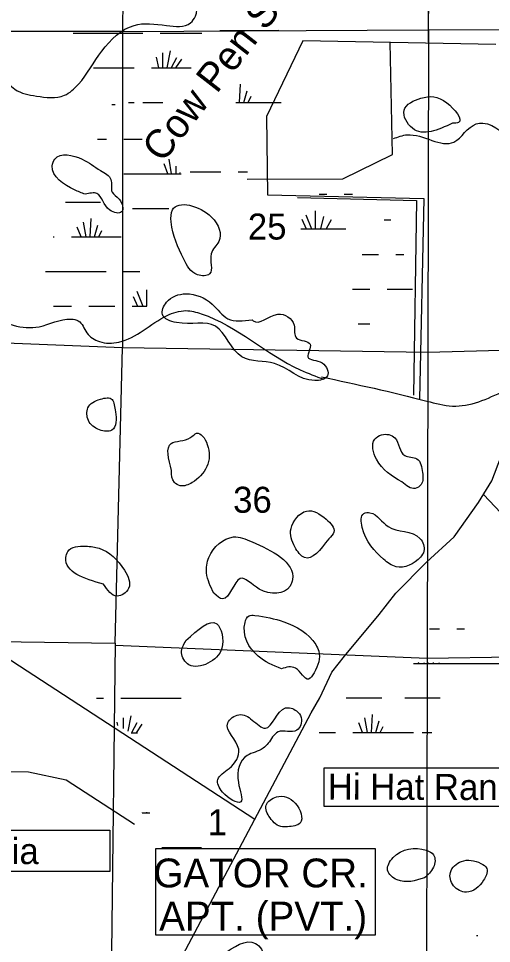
# Model space of a CAD drawing. Extents: x 408847 to 817539, y 923858 to 1151780.
# Drawn here: x 535062 to 543256, y 1072629 to 1088654 of the extents above; entities that cross this region are included whole.
import ezdxf

# ---------------------------------------------------------------- set-up
doc = ezdxf.new("R2010")
doc.units = 0
for name, color, linetype in [('Airport Names', 7, 'Continuous'), ('County Seat Names', 7, 'Continuous'), ('Interstate Highway Center Lines', 7, 'Continuous'), ('Lakes and Ponds', 7, 'Continuous'), ('Level 12', 7, 'Continuous'), ('Level 39', 7, 'Continuous'), ('Level 43', 7, 'Continuous'), ('Local Roads Improved', 7, 'Continuous'), ('Local Roads Paved', 7, 'Continuous'), ('Masks for Road Features', 7, 'Continuous'), ('Masks for Text', 7, 'Continuous'), ('Narrow River Creek and Branch and Slough', 7, 'Continuous'), ('Section Lines', 7, 'Continuous'), ('Swamps', 7, 'Continuous'), ('Township  and Range lines', 7, 'Continuous')]:
    doc.layers.add(name, color=color, linetype=linetype)

msp = doc.modelspace()

# ---------------------------------------------------------------- linework, layer by layer
at = {"layer": 'County Seat Names'}
msp.add_line((539571, 1088447), (538549, 1088440), dxfattribs=at)
at = {"layer": 'Interstate Highway Center Lines'}
msp.add_line((542139, 1075007), (542139, 1075747), dxfattribs=at)
at = {"layer": 'Lakes and Ponds'}
for points in [[(542581, 1086841), (542685, 1086854), (542480, 1087195), (542033, 1087274), (541742, 1087065), (541885, 1086753), (542581, 1086841)], [(536215, 1085609), (536421, 1085622), (536646, 1085333), (536848, 1085303), (536807, 1085525), (536683, 1085645), (536664, 1085865), (536485, 1086021), (536163, 1086218), (535692, 1086220), (535645, 1086100), (536034, 1085687), (536215, 1085609)], [(537920, 1084494), (538163, 1084215), (538373, 1084229), (538398, 1084576), (538531, 1084791), (538405, 1085215), (537729, 1085340), (537707, 1085130), (537920, 1084494)], [(539109, 1083435), (538688, 1083454), (538419, 1083705), (537964, 1083884), (537626, 1083738), (537557, 1083524), (537797, 1083386), (538474, 1083323), (538932, 1082794), (539499, 1082678), (540194, 1082382), (540412, 1082461), (540323, 1082687), (540077, 1082792), (540114, 1083012), (539880, 1083116), (539835, 1083344), (539554, 1083531), (539126, 1083419), (539109, 1083435)], [(536719, 1081963), (536685, 1082053), (536481, 1082060), (536265, 1081911), (536272, 1081691), (536467, 1081528), (536679, 1081522), (536744, 1081841), (536719, 1081963)], [(537712, 1080823), (537762, 1080617), (537865, 1080560), (538069, 1080614), (538333, 1081276), (538148, 1081468), (538044, 1081395), (537706, 1081292), (537712, 1080823)], [(541705, 1080627), (541934, 1080514), (542038, 1080580), (542061, 1080789), (541964, 1081025), (541752, 1081082), (541581, 1081388), (541352, 1081443), (541234, 1081366), (541262, 1081020), (541705, 1080627)], [(540436, 1079642), (540527, 1079758), (540392, 1079980), (540052, 1080121), (539783, 1079817), (539850, 1079499), (540016, 1079314), (540436, 1079642)], [(541385, 1079285), (541604, 1079155), (542026, 1079323), (542086, 1079427), (542017, 1079647), (541464, 1079851), (541151, 1080091), (541047, 1080080), (541015, 1079838), (541385, 1079285)], [(538445, 1078697), (538598, 1078600), (538901, 1078951), (539232, 1078768), (539766, 1078820), (539808, 1078933), (539109, 1079587), (538786, 1079672), (538359, 1079318), (538320, 1079049), (538445, 1078697)], [(536534, 1078853), (536772, 1078647), (536970, 1078780), (536897, 1079096), (536459, 1079477), (536225, 1079513), (535915, 1079421), (535882, 1079315), (536534, 1078853)], [(537963, 1077878), (537885, 1077666), (538013, 1077459), (538343, 1077484), (538583, 1077745), (538497, 1078167), (537963, 1077878)], [(539617, 1077388), (539861, 1077399), (540088, 1077210), (540183, 1077318), (540262, 1077695), (540210, 1077809), (539656, 1078203), (539157, 1078312), (539055, 1078307), (538986, 1078191), (539212, 1077609), (539617, 1077388)], [(539461, 1076208), (539558, 1076295), (539884, 1076324), (539958, 1076542), (539875, 1076660), (539687, 1076710), (539338, 1076358), (539111, 1076501), (538879, 1076593), (538687, 1076452), (538877, 1075996), (538710, 1075663), (538514, 1075472), (538597, 1075250), (538912, 1075081), (538871, 1075419), (539023, 1075886), (539299, 1076011), (539461, 1076208)], [(539720, 1074652), (539942, 1074716), (539857, 1075062), (539530, 1075169), (539352, 1075027), (539419, 1074806), (539636, 1074649), (539720, 1074652)], [(542093, 1073765), (542250, 1073950), (542253, 1074166), (542127, 1074245), (541551, 1074117), (541456, 1073899), (541622, 1073733), (542093, 1073765)], [(543167, 1073819), (543175, 1073929), (543074, 1074017), (542736, 1074051), (542543, 1073862), (542599, 1073630), (542820, 1073517), (543119, 1073726), (543167, 1073819)], [(539190, 1072102), (539293, 1072321), (539271, 1072529), (539168, 1072631), (538605, 1072447), (538389, 1072254), (538370, 1072040), (538710, 1071925), (539190, 1072102)]]:
    msp.add_spline(points, degree=3, dxfattribs=at)
at = {"layer": 'Level 12'}
msp.add_lwpolyline([(543333, 1088203), (539988, 1088268), (539358, 1086958), (539377, 1085601), (542083, 1085536), (542009, 1082062)], dxfattribs=at)
at = {"layer": 'Local Roads Improved'}
for points in [[(540130, 1076628), (540280, 1076888), (540490, 1077328), (540709, 1077606), (541309, 1078329), (541599, 1078701), (542129, 1079236), (542612, 1079677), (543029, 1080268), (543264, 1080644), (543418, 1081052), (543428, 1081406), (543456, 1086045), (543526, 1087142), (543550, 1087725), (543519, 1088277), (543418, 1088915), (543306, 1089429), (543303, 1092386)], [(543117, 1080408), (543613, 1079883), (543719, 1079723), (543839, 1079484), (543919, 1079378), (544530, 1078873), (544689, 1078833), (544902, 1078713), (544955, 1078554), (545274, 1078075), (545367, 1077955), (545539, 1077862), (545579, 1077796), (547585, 1075683), (548117, 1075071), (548622, 1074912), (548781, 1074898), (549405, 1074646), (549684, 1074686), (549804, 1074819), (549950, 1074978)], [(534529, 1067121), (534719, 1067581), (534805, 1067884), (534893, 1068176), (534988, 1068320), (535185, 1068462), (535795, 1068864), (536086, 1069061), (536290, 1069332), (536368, 1069520), (536566, 1069904), (536887, 1070538), (537497, 1071654), (540130, 1076628)]]:
    msp.add_lwpolyline(points, dxfattribs=at)
at = {"layer": 'Local Roads Paved'}
msp.add_line((539154, 1074775), (533781, 1078281), dxfattribs=at)
at = {"layer": 'Masks for Road Features'}
for points in [[(540357, 1075670), (546252, 1075670), (546252, 1075004), (540357, 1075004)], [(533471, 1074594), (536642, 1074594), (536642, 1073876), (533471, 1073876)]]:
    msp.add_lwpolyline(points, close=True, dxfattribs=at)
at = {"layer": 'Masks for Text'}
msp.add_lwpolyline([(537435, 1072778), (541246, 1072778), (541246, 1074268), (537435, 1074268)], close=True, dxfattribs=at)
at = {"layer": 'Narrow River Creek and Branch and Slough'}
for points in [[(542164, 1088243), (542165, 1090788)], [(539024, 1085872), (540683, 1085879), (541540, 1086301), (541501, 1088241)], [(539895, 1085552), (541959, 1085499), (541906, 1082127)], [(534167, 1075611), (535234, 1075601), (535887, 1075465), (537074, 1074696)]]:
    msp.add_lwpolyline(points, dxfattribs=at)
for points in [[(534446, 1087774), (534554, 1087784), (534998, 1087431), (535372, 1087310), (535857, 1087324), (536100, 1087515), (536506, 1088091), (537063, 1088536), (537628, 1088532), (538042, 1088579), (538126, 1088694), (538058, 1089612), (538336, 1089846), (538913, 1089605)], [(541559, 1086573), (541797, 1086640), (542606, 1086514), (542993, 1086828), (543105, 1086840), (543653, 1086452)], [(534512, 1083507), (535420, 1083314), (535974, 1083448), (536098, 1083417), (536247, 1083207), (536463, 1083057), (536798, 1083047), (537635, 1083508), (537961, 1083593), (538229, 1083538), (539943, 1082567), (540352, 1082404)], [(540310, 1082446), (542137, 1082026), (542579, 1081940), (543483, 1082205)]]:
    msp.add_spline(points, degree=3, dxfattribs=at)
at = {"layer": 'Section Lines'}
for p, q in [((536928, 1093738), (536864, 1088430)), ((536864, 1088430), (531605, 1088426)), ((536864, 1088430), (542164, 1088458)), ((536864, 1088430), (536864, 1082953)), ((542157, 1088458), (547582, 1088487)), ((531548, 1083168), (536864, 1082953)), ((542152, 1082875), (547543, 1083025)), ((536737, 1077834), (536864, 1082953)), ((536864, 1082953), (542152, 1082875)), ((536737, 1077834), (536671, 1072471))]:
    msp.add_line(p, q, dxfattribs=at)
at = {"layer": 'Swamps'}
for p, q in [((536766, 1088399), (537216, 1088399)), ((537516, 1088399), (538239, 1088399)), ((537449, 1087985), (537486, 1087799)), ((537557, 1088058), (537557, 1087799)), ((537690, 1088094), (537631, 1087799)), ((537799, 1087973), (537705, 1087799)), ((537884, 1087949), (537784, 1087800)), ((536766, 1087799), (537066, 1087799)), ((537366, 1087799), (538052, 1087799)), ((538888, 1087199), (538905, 1087515)), ((538965, 1087199), (539023, 1087403)), ((539041, 1087199), (539090, 1087308)), ((537216, 1087199), (537563, 1087199)), ((537714, 1085962), (537674, 1086215)), ((537651, 1085963), (537585, 1086136)), ((536886, 1085962), (537486, 1085962)), ((540202, 1085324), (540202, 1085013)), ((540347, 1085227), (540293, 1085012)), ((536232, 1084871), (536185, 1085125)), ((536303, 1084870), (536320, 1085187)), ((536379, 1084871), (536437, 1085074)), ((539972, 1085179), (540043, 1085013)), ((540480, 1085167), (540390, 1085013)), ((536146, 1084871), (536081, 1085042)), ((536456, 1084871), (536505, 1084979)), ((540847, 1083964), (541147, 1083964)), ((537050, 1083836), (537121, 1083670)), ((537111, 1083933), (537214, 1083670)), ((536281, 1083670), (536731, 1083670)), ((543255, 1077483), (543705, 1077483)), ((536832, 1076878), (537882, 1076878)), ((541176, 1076283), (541194, 1076599)), ((537114, 1076452), (537020, 1076277)), ((541020, 1076283), (540955, 1076455)), ((541105, 1076283), (541059, 1076537)), ((541253, 1076283), (541311, 1076487)), ((540855, 1076283), (541905, 1076283)), ((541330, 1076283), (541379, 1076391))]:
    msp.add_line(p, q, dxfattribs=at)
for points in [[(536011, 1088399), (536766, 1088399)], [(536363, 1087799), (536766, 1087799)], [(536679, 1087162), (536736, 1087162)], [(536966, 1087199), (537066, 1087199)], [(538829, 1087199), (539613, 1087199)], [(536430, 1086562), (536586, 1086562)], [(536886, 1086562), (537206, 1086562)], [(537792, 1085962), (537794, 1086098)], [(537486, 1085962), (537879, 1085962)], [(537859, 1085962), (537864, 1085986)], [(538036, 1085999), (538566, 1085999)], [(538866, 1085999), (539027, 1085999)], [(540269, 1085613), (540403, 1085613)], [(540703, 1085613), (540846, 1085613)], [(535877, 1085470), (536481, 1085470)], [(537034, 1085362), (537486, 1085362)], [(537486, 1085362), (537664, 1085362)], [(540042, 1085251), (540136, 1085013)], [(541399, 1085164), (541401, 1085164)], [(541404, 1085164), (541514, 1085164)], [(539953, 1085013), (540735, 1085013)], [(535661, 1084870), (535681, 1084870)], [(535981, 1084870), (536843, 1084870)], [(541016, 1084564), (541297, 1084564)], [(541597, 1084564), (541738, 1084564)], [(535532, 1084270), (536581, 1084270)], [(536881, 1084270), (537165, 1084270)], [(537280, 1083955), (537280, 1083670)], [(541447, 1083964), (541889, 1083964)], [(535671, 1083670), (535981, 1083670)], [(537031, 1083670), (537287, 1083670)], [(540948, 1083364), (541147, 1083364)], [(542183, 1078083), (542355, 1078083)], [(542655, 1078083), (542789, 1078083)], [(541907, 1077483), (543255, 1077483)], [(541986, 1077503), (541995, 1077483)], [(542081, 1077500), (542087, 1077483)], [(542154, 1077498), (542154, 1077483)], [(542248, 1077495), (542245, 1077483)], [(542347, 1077492), (542342, 1077483)], [(536412, 1076878), (536532, 1076878)], [(540737, 1076883), (541355, 1076883)], [(541755, 1076883), (542364, 1076883)], [(537006, 1076573), (536953, 1076310)], [(536764, 1076464), (536775, 1076407)], [(536873, 1076537), (536873, 1076354)], [(537199, 1076428), (537100, 1076279)], [(537013, 1076278), (537124, 1076278)], [(540269, 1076283), (540555, 1076283)], [(542055, 1076283), (542221, 1076283)], [(537205, 1074895), (537338, 1074895)], [(537207, 1074896), (537207, 1074895)], [(537279, 1074904), (537279, 1074895)], [(537546, 1074295), (538234, 1074295)], [(542996, 1072768), (543021, 1072768)]]:
    msp.add_lwpolyline(points, dxfattribs=at)
at = {"layer": 'Township  and Range lines'}
for p, q in [((542215, 1093759), (542157, 1088458)), ((542164, 1088458), (542152, 1082875)), ((542152, 1082875), (542140, 1077571)), ((531534, 1077904), (536737, 1077834)), ((536736, 1077799), (542140, 1077570)), ((542140, 1077571), (542128, 1072123)), ((542140, 1077571), (547385, 1077663))]:
    msp.add_line(p, q, dxfattribs=at)

# ---------------------------------------------------------------- texts
at = {"layer": 'Airport Names'}
for s, p in [('GATOR CR.', (537399, 1073601)), ('APT. (PVT.)', (537499, 1072854))]:
    msp.add_text(s, height=500, rotation=360, dxfattribs=at).set_placement(p)
at = {"layer": 'Level 39'}
for s, rotation, p in [('Hi Hat Ranch', 359.8072, (540419, 1075123)), ('Utopia', 360, (533674, 1074005))]:
    msp.add_text(s, height=450, rotation=rotation, dxfattribs=at).set_placement(p)
at = {"layer": 'Level 43'}
for s, p in [('25', (539035, 1084825)), ('36', (538780, 1080092)), ('1', (538339, 1074506))]:
    msp.add_text(s, height=450, rotation=360, dxfattribs=at).set_placement(p)
at = {"layer": 'Swamps'}
msp.add_text('Cow Pen Slough', height=500, rotation=52.125, dxfattribs=at).set_placement((537560, 1086136))

doc.saveas('drawing.dxf')
